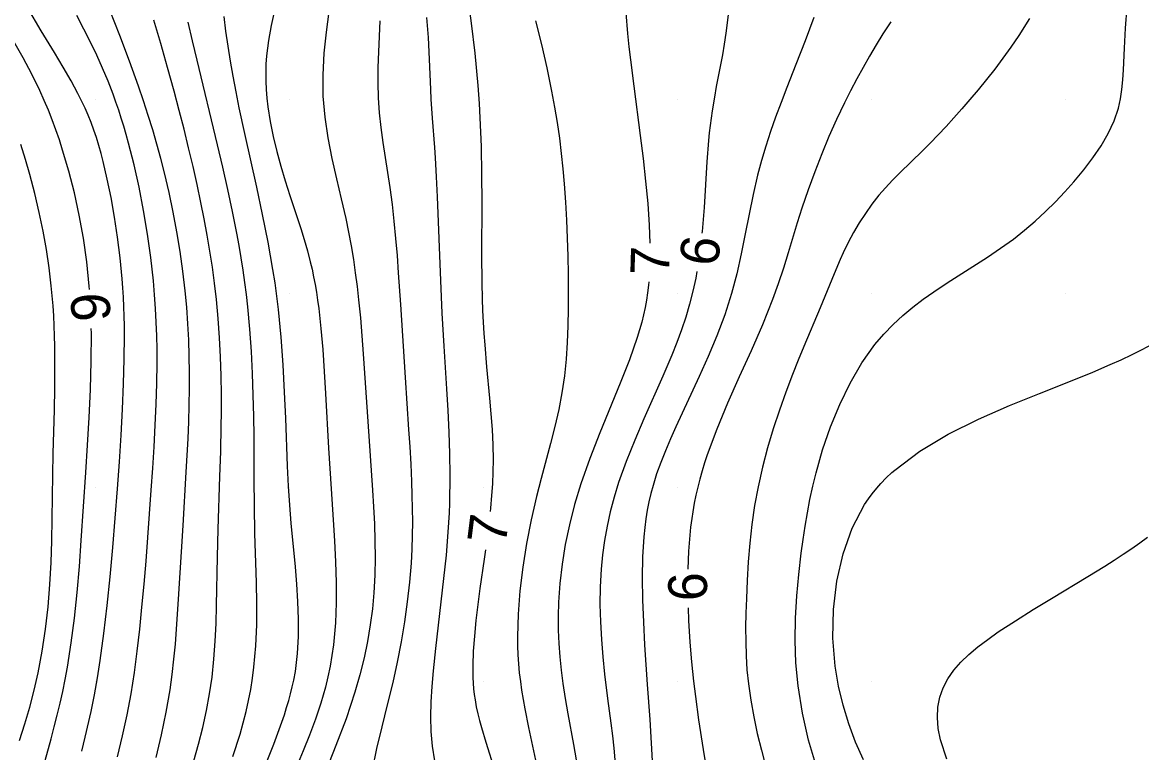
# Model space of a CAD drawing. Extents: x 2602990 to 2605851, y 618069 to 619180.
# Drawn here: x 2603586.2 to 2603643.9, y 618756.3 to 618794 of the extents above; entities that cross this region are included whole.
import ezdxf

# ---------------------------------------------------------------- set-up
doc = ezdxf.new("R2010")
doc.units = 0
for name, color, linetype in [('DTM Contours Major', 7, 'Continuous'), ('DTM Contours Major Text', 7, 'Continuous'), ('DTM Contours Minor', 7, 'Continuous'), ('DTM Contours Minor Text', 7, 'Continuous'), ('Exist DTM QL2 LIDAR Elevation Point', 7, 'Continuous')]:
    doc.layers.add(name, color=color, linetype=linetype)

msp = doc.modelspace()

# ---------------------------------------------------------------- linework, layer by layer
at = {"layer": 'DTM Contours Major'}
for points in [[(2603598.704, 618755.539), (2603599.181, 618756.747), (2603599.601, 618757.887), (2603599.729, 618758.264), (2603599.847, 618758.633), (2603599.955, 618758.993), (2603600.052, 618759.348), (2603600.139, 618759.697), (2603600.215, 618760.044), (2603600.299, 618760.5), (2603600.364, 618760.957), (2603600.413, 618761.419), (2603600.462, 618762.301), (2603600.465, 618763.2), (2603600.432, 618764.106), (2603600.372, 618765.009), (2603600.296, 618765.9), (2603600.084, 618768.156), (2603600.009, 618769.08), (2603599.944, 618770.064), (2603599.894, 618771.088), (2603599.8, 618773.562), (2603599.743, 618774.914), (2603599.668, 618776.315), (2603599.565, 618777.741), (2603599.426, 618779.171), (2603599.342, 618779.861), (2603599.248, 618780.551), (2603599.142, 618781.241), (2603598.894, 618782.658), (2603598.611, 618784.081), (2603598.307, 618785.497), (2603597.692, 618788.257), (2603597.408, 618789.576), (2603597.24, 618790.404), (2603597.086, 618791.211), (2603596.948, 618792), (2603596.826, 618792.773), (2603596.719, 618793.535), (2603596.63, 618794.288)], [(2603631, 618794.027), (2603630.593, 618793.394), (2603630.244, 618792.831), (2603629.902, 618792.257), (2603629.568, 618791.672), (2603629.242, 618791.075), (2603628.923, 618790.465), (2603628.611, 618789.841), (2603628.203, 618788.983), (2603627.809, 618788.102), (2603627.432, 618787.202), (2603627.072, 618786.285), (2603626.733, 618785.354), (2603626.415, 618784.413), (2603626.175, 618783.649), (2603625.708, 618782.099), (2603625.462, 618781.309), (2603625.197, 618780.507), (2603624.904, 618779.691), (2603624.379, 618778.384), (2603623.795, 618777.05), (2603623.186, 618775.701), (2603622.583, 618774.348), (2603622.019, 618773.004), (2603621.528, 618771.68), (2603621.39, 618771.261), (2603621.263, 618770.844), (2603621.147, 618770.429), (2603621.042, 618770.015), (2603620.947, 618769.599), (2603620.863, 618769.182), (2603620.675, 618767.951), (2603620.566, 618766.713), (2603620.531, 618765.782)], [(2603620.546, 618763.783), (2603620.571, 618763.121), (2603620.642, 618762.018), (2603620.727, 618760.988), (2603620.829, 618759.996), (2603620.922, 618759.213), (2603621.087, 618758.004), (2603621.319, 618756.472), (2603621.519, 618755.3)]]:
    msp.add_lwpolyline(points, dxfattribs=at)
at = {"layer": 'DTM Contours Minor'}
for points in [[(2603609.161, 618795.502), (2603609.361, 618793.945), (2603609.542, 618792.403), (2603609.704, 618790.734), (2603609.773, 618789.813), (2603609.816, 618789.065), (2603609.872, 618787.595), (2603609.898, 618786.137), (2603609.903, 618784.708), (2603609.894, 618781.999), (2603609.904, 618780.578), (2603609.924, 618779.734), (2603609.948, 618779.118), (2603609.979, 618778.519), (2603610.016, 618777.932), (2603610.058, 618777.355), (2603610.156, 618776.212), (2603610.309, 618774.6), (2603610.38, 618773.794), (2603610.439, 618772.992), (2603610.479, 618772.198), (2603610.495, 618771.417), (2603610.486, 618770.8), (2603610.46, 618770.187), (2603610.418, 618769.572), (2603610.36, 618768.931), (2603610.34, 618768.753)], [(2603589.291, 618756.384), (2603589.468, 618757.105), (2603589.762, 618758.431), (2603589.935, 618759.299), (2603590.092, 618760.169), (2603590.237, 618761.068), (2603590.431, 618762.458), (2603590.603, 618763.9), (2603590.755, 618765.381), (2603590.891, 618766.888), (2603591.014, 618768.406), (2603591.128, 618769.924), (2603591.225, 618771.315), (2603591.314, 618772.686), (2603591.388, 618774.031), (2603591.444, 618775.341), (2603591.478, 618776.611), (2603591.486, 618777.832), (2603591.481, 618778.337), (2603591.47, 618778.832), (2603591.453, 618779.321), (2603591.43, 618779.806), (2603591.401, 618780.286), (2603591.366, 618780.766), (2603591.264, 618781.84), (2603591.134, 618782.903), (2603590.978, 618783.943), (2603590.8, 618784.948), (2603590.603, 618785.906), (2603590.39, 618786.807), (2603590.277, 618787.234), (2603590.16, 618787.647), (2603590.036, 618788.047), (2603589.905, 618788.438), (2603589.764, 618788.822), (2603589.612, 618789.202), (2603589.452, 618789.572), (2603589.278, 618789.944), (2603589.088, 618790.322), (2603588.915, 618790.648), (2603588.731, 618790.982), (2603588.326, 618791.684), (2603587.873, 618792.439), (2603587.192, 618793.561), (2603586.481, 618794.762)], [(2603627.158, 618755.571), (2603626.761, 618756.947), (2603626.44, 618758.349), (2603626.213, 618759.756), (2603626.104, 618760.935), (2603626.064, 618762.103), (2603626.083, 618763.256), (2603626.149, 618764.392), (2603626.252, 618765.508), (2603626.381, 618766.602), (2603626.476, 618767.303), (2603626.579, 618767.996), (2603626.695, 618768.685), (2603626.825, 618769.37), (2603626.973, 618770.057), (2603627.141, 618770.747), (2603627.482, 618771.934), (2603627.889, 618773.118), (2603628.362, 618774.274), (2603628.902, 618775.382), (2603629.507, 618776.419), (2603630.178, 618777.363), (2603630.633, 618777.901), (2603631.112, 618778.399), (2603631.611, 618778.861), (2603632.13, 618779.294), (2603632.665, 618779.703), (2603633.214, 618780.093), (2603633.899, 618780.55), (2603635.982, 618781.88), (2603636.66, 618782.336), (2603637.317, 618782.81), (2603637.892, 618783.264), (2603638.444, 618783.737), (2603638.973, 618784.227), (2603639.48, 618784.73), (2603639.965, 618785.245), (2603640.43, 618785.767), (2603640.94, 618786.379), (2603641.412, 618786.998), (2603641.838, 618787.626), (2603642.206, 618788.262), (2603642.507, 618788.907), (2603642.73, 618789.562), (2603642.84, 618790.04), (2603642.913, 618790.528), (2603642.961, 618791.03), (2603642.991, 618791.55), (2603643.039, 618792.662), (2603643.102, 618793.701), (2603643.176, 618794.801)], [(2603591.129, 618756.095), (2603591.387, 618757.173), (2603591.622, 618758.261), (2603591.827, 618759.349), (2603591.918, 618759.898), (2603592, 618760.446), (2603592.076, 618760.996), (2603592.146, 618761.549), (2603592.273, 618762.678), (2603592.388, 618763.821), (2603592.496, 618764.997), (2603592.597, 618766.197), (2603592.693, 618767.413), (2603592.869, 618769.86), (2603592.945, 618770.983), (2603593.014, 618772.097), (2603593.075, 618773.199), (2603593.122, 618774.286), (2603593.155, 618775.357), (2603593.168, 618776.41), (2603593.165, 618777.121), (2603593.151, 618777.826), (2603593.126, 618778.529), (2603593.089, 618779.232), (2603593.039, 618779.94), (2603592.975, 618780.655), (2603592.84, 618781.856), (2603592.67, 618783.072), (2603592.469, 618784.286), (2603592.237, 618785.484), (2603591.98, 618786.648), (2603591.7, 618787.763), (2603591.579, 618788.202), (2603591.454, 618788.632), (2603591.324, 618789.055), (2603591.189, 618789.471), (2603591.047, 618789.883), (2603590.899, 618790.292), (2603590.639, 618790.96), (2603590.359, 618791.628), (2603590.057, 618792.297), (2603589.735, 618792.97), (2603589.39, 618793.651), (2603589.024, 618794.342)], [(2603593.116, 618756.056), (2603593.392, 618757.222), (2603593.634, 618758.391), (2603593.835, 618759.549), (2603593.947, 618760.343), (2603594.038, 618761.128), (2603594.113, 618761.907), (2603594.176, 618762.681), (2603594.28, 618764.226), (2603594.514, 618768.024), (2603594.674, 618770.787), (2603594.763, 618772.517), (2603594.797, 618773.378), (2603594.823, 618774.237), (2603594.837, 618775.095), (2603594.839, 618775.93), (2603594.827, 618776.766), (2603594.8, 618777.604), (2603594.758, 618778.445), (2603594.698, 618779.29), (2603594.619, 618780.141), (2603594.503, 618781.148), (2603594.36, 618782.161), (2603594.192, 618783.179), (2603593.999, 618784.199), (2603593.783, 618785.218), (2603593.543, 618786.235), (2603593.356, 618786.969), (2603593.156, 618787.704), (2603592.942, 618788.442), (2603592.714, 618789.187), (2603592.469, 618789.942), (2603592.207, 618790.709), (2603591.742, 618792), (2603591.244, 618793.311), (2603590.732, 618794.616)], [(2603599.22, 618794.613), (2603599.048, 618793.839), (2603598.907, 618793.056), (2603598.811, 618792.272), (2603598.78, 618791.833), (2603598.767, 618791.395), (2603598.771, 618790.958), (2603598.791, 618790.521), (2603598.826, 618790.083), (2603598.877, 618789.643), (2603598.997, 618788.877), (2603599.154, 618788.106), (2603599.34, 618787.336), (2603599.55, 618786.569), (2603599.777, 618785.812), (2603600.014, 618785.066), (2603600.577, 618783.348), (2603600.753, 618782.782), (2603600.918, 618782.212), (2603601.067, 618781.637), (2603601.157, 618781.254), (2603601.238, 618780.865), (2603601.313, 618780.469), (2603601.382, 618780.065), (2603601.444, 618779.652), (2603601.501, 618779.228), (2603601.615, 618778.193), (2603601.708, 618777.106), (2603601.785, 618775.984), (2603601.851, 618774.841), (2603602.002, 618772.026), (2603602.135, 618769.928), (2603602.243, 618768.326), (2603602.312, 618767.243), (2603602.366, 618766.161), (2603602.399, 618765.09), (2603602.401, 618764.039), (2603602.363, 618763.015), (2603602.321, 618762.441), (2603602.262, 618761.877), (2603602.185, 618761.321), (2603602.091, 618760.771), (2603601.978, 618760.226), (2603601.845, 618759.682), (2603601.608, 618758.86), (2603601.334, 618758.038), (2603601.029, 618757.217), (2603600.702, 618756.399), (2603600.362, 618755.584)], [(2603602.028, 618794.562), (2603601.887, 618793.49), (2603601.773, 618792.397), (2603601.709, 618791.291), (2603601.717, 618790.182), (2603601.809, 618789.102), (2603601.97, 618788.031), (2603602.181, 618786.97), (2603602.419, 618785.923), (2603602.664, 618784.89), (2603602.895, 618783.875), (2603603.041, 618783.164), (2603603.172, 618782.46), (2603603.287, 618781.761), (2603603.389, 618781.064), (2603603.48, 618780.367), (2603603.559, 618779.668), (2603603.65, 618778.743), (2603603.729, 618777.813), (2603603.798, 618776.881), (2603604.029, 618773.391), (2603604.275, 618769.853), (2603604.328, 618768.993), (2603604.372, 618768.124), (2603604.401, 618767.246), (2603604.41, 618766.359), (2603604.393, 618765.463), (2603604.344, 618764.558), (2603604.268, 618763.732), (2603604.16, 618762.898), (2603604.017, 618762.052), (2603603.839, 618761.194), (2603603.623, 618760.321), (2603603.367, 618759.433), (2603602.908, 618758.059), (2603602.389, 618756.676), (2603601.847, 618755.311)], [(2603607.065, 618794.242), (2603607.137, 618793.207), (2603607.195, 618792.092), (2603607.262, 618790.532), (2603607.288, 618790.028), (2603607.355, 618789.046), (2603607.47, 618787.533), (2603607.507, 618787.004), (2603607.563, 618786.016), (2603607.611, 618784.983), (2603607.774, 618780.67), (2603607.853, 618778.979), (2603607.948, 618777.284), (2603608.085, 618775.089), (2603608.15, 618773.973), (2603608.204, 618772.853), (2603608.242, 618771.736), (2603608.259, 618770.629), (2603608.258, 618770.141), (2603608.251, 618769.654), (2603608.238, 618769.167), (2603608.22, 618768.679), (2603608.195, 618768.187), (2603608.163, 618767.691), (2603608.065, 618766.507), (2603607.942, 618765.302), (2603607.803, 618764.088), (2603607.52, 618761.691), (2603607.398, 618760.535), (2603607.327, 618759.723), (2603607.277, 618758.931), (2603607.258, 618758.156), (2603607.278, 618757.393), (2603607.345, 618756.638), (2603607.466, 618755.888)], [(2603617.329, 618794.48), (2603617.425, 618793.421), (2603617.496, 618792.734), (2603617.574, 618792.054), (2603617.743, 618790.697), (2603618.078, 618788.154), (2603618.225, 618786.971), (2603618.357, 618785.794), (2603618.466, 618784.638), (2603618.545, 618783.52), (2603618.58, 618782.601)], [(2603627.029, 618794.249), (2603626.582, 618793.036), (2603626.107, 618791.822), (2603625.632, 618790.625), (2603625.336, 618789.861), (2603625.056, 618789.107), (2603624.792, 618788.359), (2603624.548, 618787.612), (2603624.324, 618786.863), (2603624.122, 618786.108), (2603623.893, 618785.109), (2603623.689, 618784.096), (2603623.493, 618783.074), (2603623.288, 618782.047), (2603623.059, 618781.019), (2603622.788, 618779.996), (2603622.433, 618778.895), (2603622.026, 618777.811), (2603621.584, 618776.748), (2603621.122, 618775.713), (2603619.909, 618773.113), (2603619.631, 618772.494), (2603619.372, 618771.887), (2603619.135, 618771.288), (2603618.923, 618770.693), (2603618.738, 618770.098), (2603618.625, 618769.675), (2603618.527, 618769.248), (2603618.442, 618768.814), (2603618.37, 618768.371), (2603618.311, 618767.919), (2603618.264, 618767.453), (2603618.2, 618766.415), (2603618.181, 618765.325), (2603618.197, 618764.197), (2603618.241, 618763.043), (2603618.305, 618761.879), (2603618.443, 618759.82), (2603618.564, 618758.022), (2603618.777, 618754.358)], [(2603622.611, 618794.379), (2603622.496, 618793.443), (2603622.408, 618792.873), (2603622.311, 618792.316), (2603622.001, 618790.684), (2603621.902, 618790.14), (2603621.785, 618789.421), (2603621.682, 618788.68), (2603621.638, 618788.298), (2603621.597, 618787.905), (2603621.51, 618786.8), (2603621.367, 618784.432), (2603621.272, 618783.21), (2603621.262, 618783.12)], [(2603638.153, 618794.188), (2603637.598, 618793.314), (2603637.19, 618792.716), (2603636.774, 618792.138), (2603636.351, 618791.579), (2603635.926, 618791.039), (2603635.499, 618790.516), (2603635.074, 618790.011), (2603634.661, 618789.533), (2603634.25, 618789.07), (2603633.842, 618788.622), (2603633.436, 618788.188), (2603633.031, 618787.768), (2603632.626, 618787.36), (2603631.46, 618786.221), (2603631.087, 618785.844), (2603630.727, 618785.461), (2603630.384, 618785.068), (2603630.023, 618784.611), (2603629.685, 618784.138), (2603629.369, 618783.649), (2603629.075, 618783.147), (2603628.8, 618782.632), (2603628.544, 618782.107), (2603628.381, 618781.751), (2603628.071, 618781.024), (2603627.348, 618779.262), (2603626.515, 618777.265), (2603626.226, 618776.554), (2603625.936, 618775.819), (2603625.592, 618774.911), (2603625.257, 618773.974), (2603624.939, 618773.012), (2603624.644, 618772.031), (2603624.38, 618771.036), (2603624.154, 618770.031), (2603623.977, 618769.056), (2603623.837, 618768.082), (2603623.729, 618767.111), (2603623.648, 618766.148), (2603623.59, 618765.198), (2603623.548, 618764.262), (2603623.524, 618763.51), (2603623.512, 618762.769), (2603623.515, 618762.036), (2603623.537, 618761.309), (2603623.581, 618760.586), (2603623.652, 618759.865), (2603623.772, 618759.009), (2603623.928, 618758.151), (2603624.114, 618757.291), (2603624.325, 618756.429), (2603624.554, 618755.564)], [(2603595.068, 618755.886), (2603595.311, 618756.751), (2603595.529, 618757.613), (2603595.718, 618758.475), (2603595.877, 618759.339), (2603596.003, 618760.205), (2603596.101, 618761.13), (2603596.167, 618762.056), (2603596.209, 618762.979), (2603596.234, 618763.896), (2603596.277, 618766.42), (2603596.313, 618767.839), (2603596.406, 618770.565), (2603596.449, 618771.853), (2603596.48, 618773.166), (2603596.487, 618773.839), (2603596.486, 618774.783), (2603596.471, 618775.747), (2603596.439, 618776.727), (2603596.388, 618777.715), (2603596.319, 618778.707), (2603596.227, 618779.698), (2603596.132, 618780.53), (2603596.021, 618781.359), (2603595.895, 618782.187), (2603595.755, 618783.018), (2603595.6, 618783.852), (2603595.432, 618784.694), (2603595.234, 618785.624), (2603595.022, 618786.564), (2603594.796, 618787.516), (2603594.557, 618788.478), (2603594.306, 618789.452), (2603594.043, 618790.437), (2603593.703, 618791.668), (2603593.354, 618792.897), (2603592.999, 618794.103)], [(2603597.082, 618756.109), (2603597.447, 618757.269), (2603597.611, 618757.854), (2603597.756, 618758.431), (2603597.885, 618759.004), (2603597.995, 618759.575), (2603598.088, 618760.147), (2603598.163, 618760.722), (2603598.258, 618761.813), (2603598.303, 618762.911), (2603598.311, 618764.005), (2603598.292, 618765.08), (2603598.211, 618767.623), (2603598.182, 618769.048), (2603598.171, 618770.4), (2603598.165, 618772.627), (2603598.153, 618773.664), (2603598.129, 618774.751), (2603598.091, 618775.873), (2603598.035, 618777.016), (2603597.956, 618778.165), (2603597.852, 618779.306), (2603597.781, 618779.942), (2603597.7, 618780.574), (2603597.61, 618781.204), (2603597.511, 618781.836), (2603597.403, 618782.472), (2603597.285, 618783.114), (2603597.062, 618784.23), (2603596.818, 618785.368), (2603596.557, 618786.52), (2603596.284, 618787.678), (2603595.232, 618792.042), (2603594.997, 618793.038), (2603594.774, 618794.009)], [(2603604.658, 618794.077), (2603604.582, 618792.466), (2603604.554, 618791.67), (2603604.545, 618790.878), (2603604.566, 618790.091), (2603604.622, 618789.325), (2603604.708, 618788.561), (2603604.813, 618787.795), (2603605.052, 618786.252), (2603605.167, 618785.47), (2603605.28, 618784.603), (2603605.377, 618783.728), (2603605.463, 618782.845), (2603605.538, 618781.959), (2603605.605, 618781.073), (2603605.716, 618779.433), (2603605.955, 618775.67), (2603606.136, 618772.981), (2603606.192, 618772.083), (2603606.242, 618771.187), (2603606.283, 618770.295), (2603606.307, 618769.603), (2603606.323, 618768.911), (2603606.328, 618768.217), (2603606.32, 618767.518), (2603606.298, 618766.812), (2603606.26, 618766.094), (2603606.178, 618765.103), (2603606.065, 618764.091), (2603605.92, 618763.063), (2603605.746, 618762.024), (2603605.544, 618760.978), (2603605.315, 618759.929), (2603605.037, 618758.777), (2603604.752, 618757.636), (2603604.483, 618756.515), (2603604.254, 618755.423)], [(2603612.686, 618794.066), (2603612.979, 618792.857), (2603613.258, 618791.643), (2603613.509, 618790.44), (2603613.66, 618789.624), (2603613.793, 618788.819), (2603613.908, 618788.022), (2603614.008, 618787.229), (2603614.092, 618786.441), (2603614.163, 618785.653), (2603614.23, 618784.722), (2603614.281, 618783.791), (2603614.318, 618782.86), (2603614.342, 618781.932), (2603614.356, 618781.006), (2603614.362, 618780.084), (2603614.36, 618779.211), (2603614.346, 618778.342), (2603614.313, 618777.476), (2603614.256, 618776.611), (2603614.167, 618775.747), (2603614.041, 618774.883), (2603613.874, 618774.014), (2603613.672, 618773.141), (2603613.448, 618772.26), (2603612.968, 618770.459), (2603612.734, 618769.532), (2603612.461, 618768.33), (2603612.222, 618767.106), (2603612.025, 618765.877), (2603611.876, 618764.655), (2603611.782, 618763.456), (2603611.75, 618762.294), (2603611.756, 618761.819), (2603611.774, 618761.351), (2603611.804, 618760.89), (2603611.844, 618760.432), (2603611.896, 618759.978), (2603611.958, 618759.524), (2603612.121, 618758.564), (2603612.314, 618757.603), (2603612.727, 618755.676)], [(2603589.687, 618780.202), (2603589.673, 618780.388), (2603589.546, 618781.631), (2603589.372, 618782.851), (2603589.157, 618784.042), (2603588.903, 618785.201), (2603588.616, 618786.321), (2603588.3, 618787.399), (2603588.129, 618787.929), (2603587.95, 618788.448), (2603587.762, 618788.96), (2603587.562, 618789.467), (2603587.35, 618789.97), (2603587.122, 618790.473), (2603586.707, 618791.317), (2603586.256, 618792.163), (2603585.777, 618793.009)], [(2603586.077, 618756.932), (2603586.351, 618757.794), (2603586.607, 618758.662), (2603586.838, 618759.54), (2603587.042, 618760.432), (2603587.251, 618761.551), (2603587.417, 618762.688), (2603587.545, 618763.835), (2603587.639, 618764.981), (2603587.704, 618766.116), (2603587.744, 618767.232), (2603587.767, 618768.378), (2603587.793, 618770.648), (2603587.815, 618771.754), (2603587.871, 618773.995), (2603587.893, 618775.11), (2603587.904, 618776.207), (2603587.898, 618777.277), (2603587.886, 618777.809), (2603587.867, 618778.334), (2603587.841, 618778.853), (2603587.808, 618779.37), (2603587.766, 618779.886), (2603587.715, 618780.404), (2603587.602, 618781.328), (2603587.46, 618782.266), (2603587.288, 618783.216), (2603587.088, 618784.18), (2603586.859, 618785.158), (2603586.601, 618786.15), (2603586.386, 618786.912), (2603586.15, 618787.684)], [(2603620.997, 618781.138), (2603620.942, 618780.799), (2603620.793, 618780.117), (2603620.619, 618779.447), (2603620.421, 618778.785), (2603620.201, 618778.128), (2603619.96, 618777.472), (2603619.7, 618776.813), (2603619.242, 618775.729), (2603618.268, 618773.532), (2603617.792, 618772.43), (2603617.349, 618771.334), (2603616.96, 618770.249), (2603616.727, 618769.493), (2603616.529, 618768.743), (2603616.365, 618767.998), (2603616.233, 618767.256), (2603616.132, 618766.515), (2603616.062, 618765.773), (2603616.014, 618764.868), (2603616.003, 618763.961), (2603616.026, 618763.055), (2603616.076, 618762.152), (2603616.15, 618761.254), (2603616.243, 618760.363), (2603616.398, 618759.096), (2603616.562, 618757.826), (2603616.64, 618757.183), (2603616.712, 618756.531), (2603616.806, 618755.525)], [(2603618.522, 618780.603), (2603618.506, 618780.427), (2603618.458, 618780.035), (2603618.4, 618779.662), (2603618.33, 618779.286), (2603618.248, 618778.907), (2603618.153, 618778.521), (2603618.044, 618778.128), (2603617.921, 618777.724), (2603617.522, 618776.583), (2603617.046, 618775.373), (2603615.994, 618772.814), (2603615.479, 618771.496), (2603615.015, 618770.175), (2603614.696, 618769.117), (2603614.428, 618768.071), (2603614.211, 618767.041), (2603614.045, 618766.029), (2603613.928, 618765.038), (2603613.859, 618764.074), (2603613.839, 618763.348), (2603613.844, 618762.636), (2603613.874, 618761.936), (2603613.926, 618761.245), (2603613.999, 618760.559), (2603614.091, 618759.876), (2603614.215, 618759.094), (2603614.353, 618758.309), (2603614.642, 618756.729), (2603614.776, 618755.929)], [(2603585.95, 618751.248), (2603586.339, 618752.425), (2603586.711, 618753.596), (2603587.063, 618754.756), (2603587.395, 618755.897), (2603587.703, 618757.015), (2603587.866, 618757.634), (2603588.02, 618758.247), (2603588.166, 618758.859), (2603588.303, 618759.472), (2603588.43, 618760.091), (2603588.547, 618760.721), (2603588.744, 618761.967), (2603588.908, 618763.254), (2603589.044, 618764.571), (2603589.16, 618765.907), (2603589.259, 618767.253), (2603589.487, 618770.757), (2603589.578, 618772.169), (2603589.663, 618773.606), (2603589.733, 618775.056), (2603589.776, 618776.507), (2603589.782, 618777.947), (2603589.774, 618778.204)], [(2603629.587, 618755.939), (2603629.182, 618756.857), (2603628.83, 618757.796), (2603628.533, 618758.758), (2603628.298, 618759.747), (2603628.13, 618760.766), (2603628.015, 618762.213), (2603628.04, 618763.687), (2603628.211, 618765.15), (2603628.532, 618766.566), (2603629.009, 618767.897), (2603629.648, 618769.107), (2603629.85, 618769.41), (2603630.039, 618769.668), (2603630.272, 618769.958), (2603630.484, 618770.198), (2603630.758, 618770.483), (2603631.049, 618770.759), (2603631.201, 618770.894), (2603632.491, 618771.866), (2603633.957, 618772.739), (2603635.523, 618773.522), (2603637.117, 618774.223), (2603638.664, 618774.85), (2603640.437, 618775.552), (2603641.407, 618775.949), (2603642.302, 618776.33), (2603642.873, 618776.584), (2603643.432, 618776.847), (2603643.709, 618776.984), (2603644.45, 618777.375)], [(2603633.889, 618755.969), (2603633.552, 618756.973), (2603633.439, 618757.558), (2603633.398, 618758.12), (2603633.429, 618758.657), (2603633.531, 618759.17), (2603633.702, 618759.66), (2603633.941, 618760.124), (2603634.244, 618760.561), (2603634.606, 618760.977), (2603635.023, 618761.378), (2603635.488, 618761.769), (2603635.995, 618762.153), (2603636.54, 618762.535), (2603637.417, 618763.113), (2603638.341, 618763.692), (2603639.287, 618764.268), (2603641.153, 618765.393), (2603642.025, 618765.934), (2603642.513, 618766.247), (2603642.976, 618766.552), (2603643.415, 618766.851), (2603643.83, 618767.143), (2603644.223, 618767.428)], [(2603610.092, 618766.769), (2603610.027, 618766.288), (2603609.815, 618764.782), (2603609.705, 618763.953), (2603609.607, 618763.131), (2603609.526, 618762.325), (2603609.47, 618761.544), (2603609.445, 618760.797), (2603609.445, 618760.489), (2603609.451, 618760.189), (2603609.466, 618759.894), (2603609.488, 618759.603), (2603609.519, 618759.317), (2603609.559, 618759.033), (2603609.622, 618758.676), (2603609.699, 618758.319), (2603609.788, 618757.96), (2603609.887, 618757.598), (2603610.111, 618756.855), (2603610.576, 618755.378)]]:
    msp.add_lwpolyline(points, dxfattribs=at)
at = {"layer": 'Exist DTM QL2 LIDAR Elevation Point'}
for p, q in [((2603590, 618790), (2603590, 618790)), ((2603600, 618790), (2603600, 618790)), ((2603610, 618790), (2603610, 618790)), ((2603620, 618790), (2603620, 618790)), ((2603630, 618790), (2603630, 618790)), ((2603640, 618790), (2603640, 618790)), ((2603590, 618780), (2603590, 618780)), ((2603600, 618780), (2603600, 618780)), ((2603610, 618780), (2603610, 618780)), ((2603620, 618780), (2603620, 618780)), ((2603630, 618780), (2603630, 618780)), ((2603640, 618780), (2603640, 618780)), ((2603590, 618770), (2603590, 618770)), ((2603600, 618770), (2603600, 618770)), ((2603610, 618770), (2603610, 618770)), ((2603620, 618770), (2603620, 618770)), ((2603630, 618770), (2603630, 618770)), ((2603590, 618760), (2603590, 618760)), ((2603600, 618760), (2603600, 618760)), ((2603610, 618760), (2603610, 618760)), ((2603620, 618760), (2603620, 618760)), ((2603630, 618760), (2603630, 618760))]:
    msp.add_line(p, q, dxfattribs=at)

# ---------------------------------------------------------------- texts
at = {"layer": 'DTM Contours Major Text'}
msp.add_text('6', height=2, rotation=90.42056, dxfattribs=at).set_placement((2603621.529, 618764.136))
at = {"layer": 'DTM Contours Minor Text'}
for s, rotation, p in [('6', 82.3974, (2603622.056, 618781.346)), ('7', 88.35264, (2603619.563, 618780.919)), ('9', 92.49192, (2603590.772, 618778.595)), ('7', 82.86687, (2603611.136, 618766.987))]:
    msp.add_text(s, height=2, rotation=rotation, dxfattribs=at).set_placement(p)

doc.saveas('drawing.dxf')
